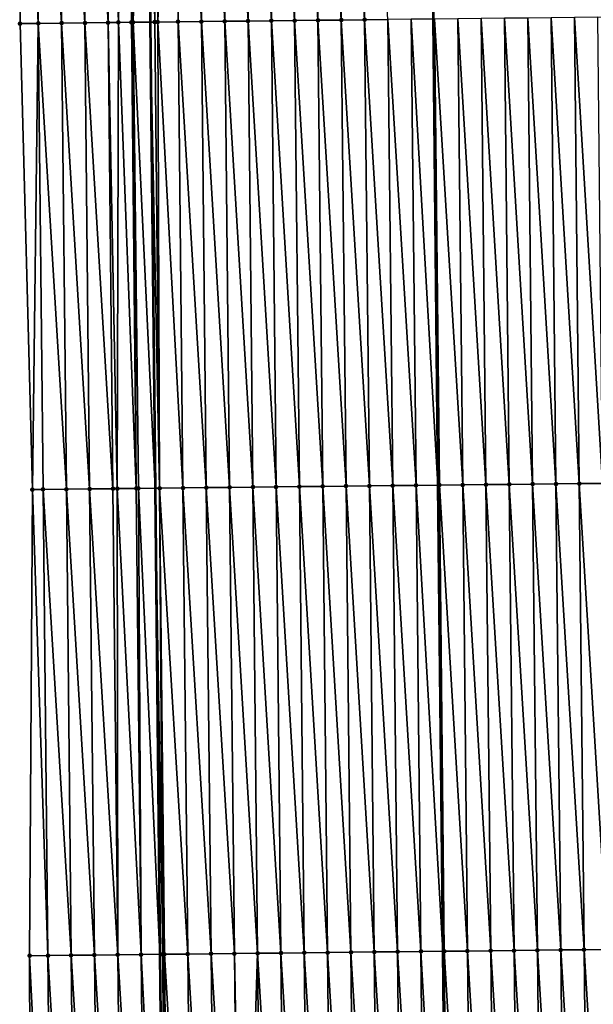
# Model space of a CAD drawing. Header units: feet. Extents: x 2007189 to 2022806, y 818621 to 837694.
# Tile 507 of 656: x 2011318 to 2011343, y 831945 to 831987. Entities that reach past the tile are written whole.
import ezdxf

# ---------------------------------------------------------------- set-up
doc = ezdxf.new("R2010")
doc.units = ezdxf.units.FT
doc.header["$MEASUREMENT"] = 0
for name, color, linetype, lineweight in [('EP_Travel Lane', 172, 'Continuous', 53), ('Road Shots', 141, 'Continuous', 100), ('Road X-Section', 40, 'Continuous', 13), ('STRIPING', 60, 'Continuous', 53)]:
    doc.layers.add(name, color=color, linetype=linetype, lineweight=lineweight)
doc.layers.add('I-77-MM17-21_SB-Surface-Border', color=7, linetype='Continuous')
doc.layers.add('I-77-MM17-21_SB-Surface-TIN', color=7, linetype='Continuous')

msp = doc.modelspace()

# ---------------------------------------------------------------- linework, layer by layer
at = {"layer": 'EP_Travel Lane'}
msp.add_polyline3d([(2011322.837730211, 832086.6567971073, 318.5024106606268), (2011323.04584078, 832066.6776589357, 318.9931472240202), (2011323.252388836, 832046.6844075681, 319.4703391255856), (2011323.458933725, 832026.6914627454, 319.9609785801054), (2011323.665474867, 832006.698880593, 320.4675475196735), (2011323.872024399, 831986.7054863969, 320.9384650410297), (2011324.078583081, 831966.7112063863, 321.3704927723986), (2011324.285135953, 831946.7174888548, 321.8272211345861), (2011324.491693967, 831926.7232735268, 322.2620882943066), (2011324.698259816, 831906.728299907, 322.6636726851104), (2011324.904823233, 831886.7335616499, 323.0755980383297), (2011325.11390593, 831866.7193922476, 323.4672968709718), (2011325.323557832, 831846.7235953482, 323.8211731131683), (2011325.533207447, 831826.7280165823, 324.1884367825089), (2011325.74285616, 831806.7325237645, 324.5609753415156), (2011325.952507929, 831786.7367395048, 324.9156272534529), (2011326.162159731, 831766.7409521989, 325.2700859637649), (2011326.371814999, 831746.7448341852, 325.6042546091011)], dxfattribs=at)
at = {"layer": 'I-77-MM17-21_SB-Surface-Border', "color": 3, "linetype": 'Continuous', "lineweight": -3}
msp.add_polyline3d([(2011326.326654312, 831746.7443031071, 325.6030835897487), (2011325.584563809, 831766.7341490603, 325.254448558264), (2011324.485382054, 831786.7194435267, 324.8749488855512), (2011325.567814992, 831806.7304602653, 324.556126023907), (2011323.544463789, 831826.704540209, 324.1313914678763), (2011322.635318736, 831846.6919875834, 323.7517886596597), (2011321.023721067, 831866.6708252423, 323.3325516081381), (2011320.517351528, 831886.6847395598, 322.9221663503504), (2011319.390506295, 831906.6691406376, 322.4738144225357), (2011318.764602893, 831926.6592149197, 322.0473334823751), (2011318.694981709, 831946.655290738, 321.6320355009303), (2011318.814870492, 831966.6531065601, 321.2071661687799), (2011318.288243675, 831986.6436178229, 320.7548539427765), (2011318.270390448, 832006.6397106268, 320.316821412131), (2011318.389455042, 832026.6361085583, 319.8300902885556), (2011319.452686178, 832046.6426821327, 319.3618739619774), (2011321.215974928, 832066.6576875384, 318.9463018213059), (2011320.000191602, 832086.6238370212, 318.4208472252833)], dxfattribs=at)
at = {"layer": 'I-77-MM17-21_SB-Surface-TIN', "color": 128, "linetype": 'Continuous', "lineweight": -3}
for points in [[(2011322.502550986, 831986.6909531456, 320.9215499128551), (2011322.857706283, 832006.6903703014, 320.4602909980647), (2011321.857765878, 832006.679436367, 320.4337945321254)], [(2011322.502550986, 831986.6909531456, 320.9215499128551), (2011323.064259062, 831986.6966613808, 320.9173928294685), (2011322.857706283, 832006.6903703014, 320.4602909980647)], [(2011323.130614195, 831986.6972977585, 320.9152363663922), (2011323.665474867, 832006.698880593, 320.4675475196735), (2011322.857706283, 832006.6903703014, 320.4602909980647)], [(2011323.064259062, 831986.6966613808, 320.9173928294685), (2011323.130614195, 831986.6972977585, 320.9152363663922), (2011322.857706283, 832006.6903703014, 320.4602909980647)], [(2011323.130614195, 831986.6972977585, 320.9152363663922), (2011323.872024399, 831986.7054863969, 320.9384650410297), (2011323.665474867, 832006.698880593, 320.4675475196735)], [(2011324.064199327, 831986.7076089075, 320.9444859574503), (2011323.857650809, 832006.7009052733, 320.4692739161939), (2011323.665474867, 832006.698880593, 320.4675475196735)], [(2011324.064199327, 831986.7076089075, 320.9444859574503), (2011323.665474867, 832006.698880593, 320.4675475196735), (2011323.872024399, 831986.7054863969, 320.9384650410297)], [(2011324.190263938, 831986.7090190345, 320.9492161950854), (2011324.857591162, 832006.7118443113, 320.4959944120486), (2011323.857650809, 832006.7009052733, 320.4692739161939)], [(2011324.064199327, 831986.7076089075, 320.9444859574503), (2011324.190263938, 831986.7090190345, 320.9492161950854), (2011323.857650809, 832006.7009052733, 320.4692739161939)], [(2011324.190263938, 831986.7090190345, 320.9492161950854), (2011325.064139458, 831986.7185692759, 320.972142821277), (2011324.857591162, 832006.7118443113, 320.4959944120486)], [(2011326.064081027, 831986.7293906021, 320.9936960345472), (2011325.857533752, 832006.7225666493, 320.513202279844), (2011324.857591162, 832006.7118443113, 320.4959944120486)], [(2011325.064139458, 831986.7185692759, 320.972142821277), (2011326.064081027, 831986.7293906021, 320.9936960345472), (2011324.857591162, 832006.7118443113, 320.4959944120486)], [(2011327.064023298, 831986.7401439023, 321.0122630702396), (2011326.857477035, 832006.7332220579, 320.5274720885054), (2011325.857533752, 832006.7225666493, 320.513202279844)], [(2011326.064081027, 831986.7293906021, 320.9936960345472), (2011327.064023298, 831986.7401439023, 321.0122630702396), (2011325.857533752, 832006.7225666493, 320.513202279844)], [(2011328.063965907, 831986.7508644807, 321.0293936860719), (2011327.857418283, 832006.7440743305, 320.5503837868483), (2011326.857477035, 832006.7332220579, 320.5274720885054)], [(2011327.064023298, 831986.7401439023, 321.0122630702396), (2011328.063965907, 831986.7508644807, 321.0293936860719), (2011326.857477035, 832006.7332220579, 320.5274720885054)], [(2011329.063908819, 831986.7615557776, 321.0452389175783), (2011328.857361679, 832006.7547187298, 320.5641703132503), (2011327.857418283, 832006.7440743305, 320.5503837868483)], [(2011328.063965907, 831986.7508644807, 321.0293936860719), (2011329.063908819, 831986.7615557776, 321.0452389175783), (2011327.857418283, 832006.7440743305, 320.5503837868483)], [(2011330.063851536, 831986.7722658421, 321.0619079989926), (2011329.857305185, 832006.7653525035, 320.5774904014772), (2011328.857361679, 832006.7547187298, 320.5641703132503)], [(2011329.063908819, 831986.7615557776, 321.0452389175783), (2011330.063851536, 831986.7722658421, 321.0619079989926), (2011328.857361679, 832006.7547187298, 320.5641703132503)], [(2011331.063794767, 831986.7829262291, 321.0763963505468), (2011330.857248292, 832006.7760249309, 320.5925072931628), (2011329.857305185, 832006.7653525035, 320.5774904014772)], [(2011330.063851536, 831986.7722658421, 321.0619079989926), (2011331.063794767, 831986.7829262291, 321.0763963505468), (2011329.857305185, 832006.7653525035, 320.5774904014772)], [(2011332.063736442, 831986.7937372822, 321.09749860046), (2011331.857190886, 832006.786746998, 320.6097032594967), (2011330.857248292, 832006.7760249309, 320.5925072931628)], [(2011331.063794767, 831986.7829262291, 321.0763963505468), (2011332.063736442, 831986.7937372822, 321.09749860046), (2011330.857248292, 832006.7760249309, 320.5925072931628)], [(2011333.063679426, 831986.8044214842, 321.1130323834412), (2011332.857134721, 832006.7973488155, 320.6216205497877), (2011331.857190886, 832006.786746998, 320.6097032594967)], [(2011332.063736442, 831986.7937372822, 321.09749860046), (2011333.063679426, 831986.8044214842, 321.1130323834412), (2011331.857190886, 832006.786746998, 320.6097032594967)], [(2011333.063679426, 831986.8044214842, 321.1130323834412), (2011334.063621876, 831986.8151574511, 321.1308385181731), (2011332.857134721, 832006.7973488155, 320.6216205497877)], [(2011319.064504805, 831986.6522129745, 320.7801224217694), (2011318.857949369, 832006.6461789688, 320.3343055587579), (2011318.270390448, 832006.6397106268, 320.316821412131)], [(2011318.288243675, 831986.6436178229, 320.7548539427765), (2011319.064504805, 831986.6522129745, 320.7801224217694), (2011318.270390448, 832006.6397106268, 320.316821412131)], [(2011320.064441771, 831986.6634797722, 320.8212308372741), (2011319.857888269, 832006.6572586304, 320.3671991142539), (2011318.857949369, 832006.6461789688, 320.3343055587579)], [(2011320.064441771, 831986.6634797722, 320.8212308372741), (2011318.857949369, 832006.6461789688, 320.3343055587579), (2011319.064504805, 831986.6522129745, 320.7801224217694)], [(2011321.064379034, 831986.6747178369, 320.8610779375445), (2011320.857828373, 832006.6682216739, 320.3949734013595), (2011319.857888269, 832006.6572586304, 320.3671991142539)], [(2011320.064441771, 831986.6634797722, 320.8212308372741), (2011321.064379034, 831986.6747178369, 320.8610779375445), (2011319.857888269, 832006.6572586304, 320.3671991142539)], [(2011322.064315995, 831986.6859851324, 320.9022081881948), (2011321.857765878, 832006.679436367, 320.4337945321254), (2011320.857828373, 832006.6682216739, 320.3949734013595)], [(2011321.064379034, 831986.6747178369, 320.8610779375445), (2011322.064315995, 831986.6859851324, 320.9022081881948), (2011320.857828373, 832006.6682216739, 320.3949734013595)], [(2011322.064315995, 831986.6859851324, 320.9022081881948), (2011322.502550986, 831986.6909531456, 320.9215499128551), (2011321.857765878, 832006.679436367, 320.4337945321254)], [(2011335.063563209, 831986.8260016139, 321.153394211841), (2011336.206208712, 831966.8431125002, 321.6609330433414), (2011335.99966379, 831986.8360605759, 321.1704339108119)], [(2011336.270050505, 831966.8437966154, 321.6620116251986), (2011336.063505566, 831986.836746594, 321.1715960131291), (2011335.99966379, 831986.8360605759, 321.1704339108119)], [(2011336.270050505, 831966.8437966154, 321.6620116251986), (2011335.99966379, 831986.8360605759, 321.1704339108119), (2011336.206208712, 831966.8431125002, 321.6609330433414)], [(2011337.269996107, 831966.8542274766, 321.6664245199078), (2011337.063450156, 831986.8472754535, 321.180310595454), (2011336.063505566, 831986.836746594, 321.1715960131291)], [(2011336.270050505, 831966.8437966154, 321.6620116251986), (2011337.269996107, 831966.8542274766, 321.6664245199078), (2011336.063505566, 831986.836746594, 321.1715960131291)], [(2011338.269940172, 831966.864807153, 321.6773700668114), (2011338.063393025, 831986.8579708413, 321.1963354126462), (2011337.063450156, 831986.8472754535, 321.180310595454)], [(2011337.269996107, 831966.8542274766, 321.6664245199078), (2011338.269940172, 831966.864807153, 321.6773700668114), (2011337.063450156, 831986.8472754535, 321.180310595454)], [(2011339.269882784, 831966.8755274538, 321.6944887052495), (2011339.063335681, 831986.8686868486, 321.2132653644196), (2011338.063393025, 831986.8579708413, 321.1963354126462)], [(2011338.269940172, 831966.864807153, 321.6773700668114), (2011339.269882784, 831966.8755274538, 321.6944887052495), (2011338.063393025, 831986.8579708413, 321.1963354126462)], [(2011340.269825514, 831966.8862363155, 321.7111051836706), (2011340.063276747, 831986.8795568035, 321.2369532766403), (2011339.063335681, 831986.8686868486, 321.2132653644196)], [(2011339.269882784, 831966.8755274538, 321.6944887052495), (2011340.269825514, 831966.8862363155, 321.7111051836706), (2011339.063335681, 831986.8686868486, 321.2132653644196)], [(2011341.269767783, 831966.8969898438, 321.7296824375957), (2011341.063217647, 831986.890442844, 321.2613473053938), (2011340.063276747, 831986.8795568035, 321.2369532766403)], [(2011340.269825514, 831966.8862363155, 321.7111051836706), (2011341.269767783, 831966.8969898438, 321.7296824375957), (2011340.063276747, 831986.8795568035, 321.2369532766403)], [(2011342.26970996, 831966.9077522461, 321.7486492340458), (2011342.063159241, 831986.9012616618, 321.2827904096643), (2011341.063217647, 831986.890442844, 321.2613473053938)], [(2011341.269767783, 831966.8969898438, 321.7296824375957), (2011342.26970996, 831966.9077522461, 321.7486492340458), (2011341.063217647, 831986.890442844, 321.2613473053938)], [(2011343.269651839, 831966.918543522, 321.7688835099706), (2011343.063100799, 831986.9120840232, 321.3043890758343), (2011342.063159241, 831986.9012616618, 321.2827904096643)], [(2011342.26970996, 831966.9077522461, 321.7486492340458), (2011343.269651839, 831966.918543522, 321.7688835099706), (2011342.063159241, 831986.9012616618, 321.2827904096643)], [(2011318.814870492, 831966.6531065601, 321.2071661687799), (2011319.064504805, 831986.6522129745, 320.7801224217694), (2011318.288243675, 831986.6436178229, 320.7548539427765)], [(2011319.27106144, 831966.6581308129, 321.2208343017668), (2011319.064504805, 831986.6522129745, 320.7801224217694), (2011318.814870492, 831966.6531065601, 321.2071661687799)], [(2011320.270999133, 831966.6693272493, 321.2588542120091), (2011320.064441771, 831986.6634797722, 320.8212308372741), (2011319.064504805, 831986.6522129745, 320.7801224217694)], [(2011319.27106144, 831966.6581308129, 321.2208343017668), (2011320.270999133, 831966.6693272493, 321.2588542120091), (2011319.064504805, 831986.6522129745, 320.7801224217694)], [(2011321.270935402, 831966.6806615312, 321.3029252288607), (2011321.064379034, 831986.6747178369, 320.8610779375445), (2011320.064441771, 831986.6634797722, 320.8212308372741)], [(2011320.270999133, 831966.6693272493, 321.2588542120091), (2011321.270935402, 831966.6806615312, 321.3029252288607), (2011320.064441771, 831986.6634797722, 320.8212308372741)], [(2011322.27087203, 831966.6919610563, 321.345470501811), (2011322.064315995, 831986.6859851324, 320.9022081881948), (2011321.064379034, 831986.6747178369, 320.8610779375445)], [(2011321.270935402, 831966.6806615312, 321.3029252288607), (2011322.27087203, 831966.6919610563, 321.345470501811), (2011321.064379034, 831986.6747178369, 320.8610779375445)], [(2011322.456356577, 831966.6940063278, 321.3511349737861), (2011322.502550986, 831986.6909531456, 320.9215499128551), (2011322.064315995, 831986.6859851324, 320.9022081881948)], [(2011322.27087203, 831966.6919610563, 321.345470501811), (2011322.456356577, 831966.6940063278, 321.3511349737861), (2011322.064315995, 831986.6859851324, 320.9022081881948)], [(2011322.456356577, 831966.6940063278, 321.3511349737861), (2011323.27081607, 831966.7025432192, 321.356525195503), (2011322.502550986, 831986.6909531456, 320.9215499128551)], [(2011323.27081607, 831966.7025432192, 321.356525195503), (2011323.064259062, 831986.6966613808, 320.9173928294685), (2011322.502550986, 831986.6909531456, 320.9215499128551)], [(2011323.27081607, 831966.7025432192, 321.356525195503), (2011323.130614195, 831986.6972977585, 320.9152363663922), (2011323.064259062, 831986.6966613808, 320.9173928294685)], [(2011323.130614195, 831986.6972977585, 320.9152363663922), (2011324.078583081, 831966.7112063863, 321.3704927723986), (2011323.872024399, 831986.7054863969, 320.9384650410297)], [(2011323.360593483, 831966.7034017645, 321.3534994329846), (2011324.078583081, 831966.7112063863, 321.3704927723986), (2011323.130614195, 831986.6972977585, 320.9152363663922)], [(2011323.27081607, 831966.7025432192, 321.356525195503), (2011323.360593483, 831966.7034017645, 321.3534994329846), (2011323.130614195, 831986.6972977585, 320.9152363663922)], [(2011324.270758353, 831966.7132953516, 321.375041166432), (2011324.064199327, 831986.7076089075, 320.9444859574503), (2011323.872024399, 831986.7054863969, 320.9384650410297)], [(2011324.270758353, 831966.7132953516, 321.375041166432), (2011323.872024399, 831986.7054863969, 320.9384650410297), (2011324.078583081, 831966.7112063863, 321.3704927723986)], [(2011324.270758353, 831966.7132953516, 321.375041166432), (2011324.190263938, 831986.7090190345, 320.9492161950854), (2011324.064199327, 831986.7076089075, 320.9444859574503)], [(2011325.270697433, 831966.7243575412, 321.4071679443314), (2011325.064139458, 831986.7185692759, 320.972142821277), (2011324.190263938, 831986.7090190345, 320.9492161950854)], [(2011324.270758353, 831966.7132953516, 321.375041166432), (2011325.270697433, 831966.7243575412, 321.4071679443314), (2011324.190263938, 831986.7090190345, 320.9492161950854)], [(2011326.270637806, 831966.7352945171, 321.4337981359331), (2011326.064081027, 831986.7293906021, 320.9936960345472), (2011325.064139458, 831986.7185692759, 320.972142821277)], [(2011325.270697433, 831966.7243575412, 321.4071679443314), (2011326.270637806, 831966.7352945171, 321.4337981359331), (2011325.064139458, 831986.7185692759, 320.972142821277)], [(2011327.270580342, 831966.746022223, 321.4512418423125), (2011327.064023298, 831986.7401439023, 321.0122630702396), (2011326.064081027, 831986.7293906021, 320.9936960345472)], [(2011326.270637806, 831966.7352945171, 321.4337981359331), (2011327.270580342, 831966.746022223, 321.4512418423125), (2011326.064081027, 831986.7293906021, 320.9936960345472)], [(2011328.270519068, 831966.7571186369, 321.4848709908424), (2011328.063965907, 831986.7508644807, 321.0293936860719), (2011327.064023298, 831986.7401439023, 321.0122630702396)], [(2011327.270580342, 831966.746022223, 321.4512418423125), (2011328.270519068, 831966.7571186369, 321.4848709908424), (2011327.064023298, 831986.7401439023, 321.0122630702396)], [(2011329.270460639, 831966.7679396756, 321.5064117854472), (2011329.063908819, 831986.7615557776, 321.0452389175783), (2011328.063965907, 831986.7508644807, 321.0293936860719)], [(2011328.270519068, 831966.7571186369, 321.4848709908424), (2011329.270460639, 831966.7679396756, 321.5064117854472), (2011328.063965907, 831986.7508644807, 321.0293936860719)], [(2011330.270402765, 831966.7787070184, 321.5255954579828), (2011330.063851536, 831986.7722658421, 321.0619079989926), (2011329.063908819, 831986.7615557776, 321.0452389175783)], [(2011329.270460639, 831966.7679396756, 321.5064117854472), (2011330.270402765, 831966.7787070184, 321.5255954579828), (2011329.063908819, 831986.7615557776, 321.0452389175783)], [(2011331.270344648, 831966.7894978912, 321.5458120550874), (2011331.063794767, 831986.7829262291, 321.0763963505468), (2011330.063851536, 831986.7722658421, 321.0619079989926)], [(2011330.270402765, 831966.7787070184, 321.5255954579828), (2011331.270344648, 831966.7894978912, 321.5458120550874), (2011330.063851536, 831986.7722658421, 321.0619079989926)], [(2011332.270285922, 831966.8003477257, 321.5686169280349), (2011332.063736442, 831986.7937372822, 321.09749860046), (2011331.063794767, 831986.7829262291, 321.0763963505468)], [(2011331.270344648, 831966.7894978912, 321.5458120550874), (2011332.270285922, 831966.8003477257, 321.5686169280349), (2011331.063794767, 831986.7829262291, 321.0763963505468)], [(2011333.269912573, 831966.8112807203, 321.5952146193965), (2011333.063679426, 831986.8044214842, 321.1130323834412), (2011332.063736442, 831986.7937372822, 321.09749860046)], [(2011332.270285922, 831966.8003477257, 321.5686169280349), (2011333.269912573, 831966.8112807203, 321.5952146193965), (2011332.063736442, 831986.7937372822, 321.09749860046)], [(2011334.270167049, 831966.8221848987, 321.6202627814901), (2011334.063621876, 831986.8151574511, 321.1308385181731), (2011333.063679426, 831986.8044214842, 321.1130323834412)], [(2011333.269912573, 831966.8112807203, 321.5952146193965), (2011333.2702263, 831966.8112842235, 321.5952261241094), (2011333.063679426, 831986.8044214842, 321.1130323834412)], [(2011333.2702263, 831966.8112842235, 321.5952261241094), (2011334.270167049, 831966.8221848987, 321.6202627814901), (2011333.063679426, 831986.8044214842, 321.1130323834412)], [(2011335.27010784, 831966.8330814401, 321.6451179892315), (2011335.063563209, 831986.8260016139, 321.153394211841), (2011334.063621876, 831986.8151574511, 321.1308385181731)], [(2011334.270167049, 831966.8221848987, 321.6202627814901), (2011335.27010784, 831966.8330814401, 321.6451179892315), (2011334.063621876, 831986.8151574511, 321.1308385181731)], [(2011335.27010784, 831966.8330814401, 321.6451179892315), (2011336.206208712, 831966.8431125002, 321.6609330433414), (2011335.063563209, 831986.8260016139, 321.153394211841)], [(2011319.477619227, 831946.6639372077, 321.6566650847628), (2011318.814870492, 831966.6531065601, 321.2071661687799), (2011318.694981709, 831946.655290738, 321.6320355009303)], [(2011319.477619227, 831946.6639372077, 321.6566650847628), (2011319.27106144, 831966.6581308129, 321.2208343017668), (2011318.814870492, 831966.6531065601, 321.2071661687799)], [(2011320.477557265, 831946.6751002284, 321.6932179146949), (2011320.270999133, 831966.6693272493, 321.2588542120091), (2011319.27106144, 831966.6581308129, 321.2208343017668)], [(2011319.477619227, 831946.6639372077, 321.6566650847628), (2011320.477557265, 831946.6751002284, 321.6932179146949), (2011319.27106144, 831966.6581308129, 321.2208343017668)], [(2011321.477495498, 831946.6862443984, 321.7289432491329), (2011321.270935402, 831966.6806615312, 321.3029252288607), (2011320.270999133, 831966.6693272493, 321.2588542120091)], [(2011320.477557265, 831946.6751002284, 321.6932179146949), (2011321.477495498, 831946.6862443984, 321.7289432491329), (2011320.270999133, 831966.6693272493, 321.2588542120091)], [(2011322.4774327, 831946.6974884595, 321.769053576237), (2011322.27087203, 831966.6919610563, 321.345470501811), (2011321.270935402, 831966.6806615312, 321.3029252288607)], [(2011321.477495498, 831946.6862443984, 321.7289432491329), (2011322.4774327, 831946.6974884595, 321.769053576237), (2011321.270935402, 831966.6806615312, 321.3029252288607)], [(2011322.4774327, 831946.6974884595, 321.769053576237), (2011322.456356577, 831966.6940063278, 321.3511349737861), (2011322.27087203, 831966.6919610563, 321.345470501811)], [(2011323.477372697, 831946.7084618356, 321.7972814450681), (2011323.27081607, 831966.7025432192, 321.356525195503), (2011322.456356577, 831966.6940063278, 321.3511349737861)], [(2011322.4774327, 831946.6974884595, 321.769053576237), (2011323.477372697, 831946.7084618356, 321.7972814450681), (2011322.456356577, 831966.6940063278, 321.3511349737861)], [(2011323.477372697, 831946.7084618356, 321.7972814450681), (2011323.360593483, 831966.7034017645, 321.3534994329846), (2011323.27081607, 831966.7025432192, 321.356525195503)], [(2011323.360593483, 831966.7034017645, 321.3534994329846), (2011324.285135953, 831946.7174888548, 321.8272211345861), (2011324.078583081, 831966.7112063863, 321.3704927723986)], [(2011323.477372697, 831946.7084618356, 321.7972814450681), (2011324.285135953, 831946.7174888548, 321.8272211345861), (2011323.360593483, 831966.7034017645, 321.3534994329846)], [(2011324.407677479, 831946.7188582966, 321.8317631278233), (2011324.270758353, 831966.7132953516, 321.375041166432), (2011324.078583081, 831966.7112063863, 321.3704927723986)], [(2011324.407677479, 831946.7188582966, 321.8317631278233), (2011324.078583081, 831966.7112063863, 321.3704927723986), (2011324.285135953, 831946.7174888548, 321.8272211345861)], [(2011325.477251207, 831946.7305523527, 321.8600481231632), (2011325.270697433, 831966.7243575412, 321.4071679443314), (2011324.270758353, 831966.7132953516, 321.375041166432)], [(2011324.407677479, 831946.7188582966, 321.8317631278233), (2011324.477310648, 831946.7196332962, 321.8342047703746), (2011324.270758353, 831966.7132953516, 321.375041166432)], [(2011324.477310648, 831946.7196332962, 321.8342047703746), (2011325.477251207, 831946.7305523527, 321.8600481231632), (2011324.270758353, 831966.7132953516, 321.375041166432)], [(2011326.477192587, 831946.7413918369, 321.8823984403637), (2011326.270637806, 831966.7352945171, 321.4337981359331), (2011325.270697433, 831966.7243575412, 321.4071679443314)], [(2011325.477251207, 831946.7305523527, 321.8600481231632), (2011326.477192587, 831946.7413918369, 321.8823984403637), (2011325.270697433, 831966.7243575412, 321.4071679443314)], [(2011327.477134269, 831946.7522021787, 321.9034694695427), (2011327.270580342, 831966.746022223, 321.4512418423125), (2011326.270637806, 831966.7352945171, 321.4337981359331)], [(2011326.477192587, 831946.7413918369, 321.8823984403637), (2011327.477134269, 831946.7522021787, 321.9034694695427), (2011326.270637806, 831966.7352945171, 321.4337981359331)], [(2011328.477077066, 831946.7629046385, 321.9198047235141), (2011328.270519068, 831966.7571186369, 321.4848709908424), (2011327.270580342, 831966.746022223, 321.4512418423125)], [(2011327.477134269, 831946.7522021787, 321.9034694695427), (2011328.477077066, 831946.7629046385, 321.9198047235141), (2011327.270580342, 831966.746022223, 321.4512418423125)], [(2011329.477019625, 831946.7736300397, 321.9371470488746), (2011329.270460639, 831966.7679396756, 321.5064117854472), (2011328.270519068, 831966.7571186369, 321.4848709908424)], [(2011328.477077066, 831946.7629046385, 321.9198047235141), (2011329.477019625, 831946.7736300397, 321.9371470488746), (2011328.270519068, 831966.7571186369, 321.4848709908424)], [(2011330.47696227, 831946.784347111, 321.9541237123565), (2011330.270402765, 831966.7787070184, 321.5255954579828), (2011329.270460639, 831966.7679396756, 321.5064117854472)], [(2011329.477019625, 831946.7736300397, 321.9371470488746), (2011330.47696227, 831946.784347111, 321.9541237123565), (2011329.270460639, 831966.7679396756, 321.5064117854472)], [(2011331.476904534, 831946.7951011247, 321.9727220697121), (2011331.270344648, 831966.7894978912, 321.5458120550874), (2011330.270402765, 831966.7787070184, 321.5255954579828)], [(2011330.47696227, 831946.784347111, 321.9541237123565), (2011331.476904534, 831946.7951011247, 321.9727220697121), (2011330.270402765, 831966.7787070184, 321.5255954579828)], [(2011332.476845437, 831946.8059868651, 321.9971029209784), (2011332.270285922, 831966.8003477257, 321.5686169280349), (2011331.270344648, 831966.7894978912, 321.5458120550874)], [(2011331.476904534, 831946.7951011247, 321.9727220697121), (2011332.476845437, 831946.8059868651, 321.9971029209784), (2011331.270344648, 831966.7894978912, 321.5458120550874)], [(2011333.476786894, 831946.8168189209, 322.019127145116), (2011333.269912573, 831966.8112807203, 321.5952146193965), (2011332.270285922, 831966.8003477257, 321.5686169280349)], [(2011332.476845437, 831946.8059868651, 321.9971029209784), (2011333.476786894, 831946.8168189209, 322.019127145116), (2011332.270285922, 831966.8003477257, 321.5686169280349)], [(2011333.476786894, 831946.8168189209, 322.019127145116), (2011333.2702263, 831966.8112842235, 321.5952261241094), (2011333.269912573, 831966.8112807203, 321.5952146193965)], [(2011334.476729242, 831946.8275647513, 322.0373662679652), (2011334.270167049, 831966.8221848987, 321.6202627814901), (2011333.2702263, 831966.8112842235, 321.5952261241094)], [(2011333.476786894, 831946.8168189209, 322.019127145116), (2011334.476729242, 831946.8275647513, 322.0373662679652), (2011333.2702263, 831966.8112842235, 321.5952261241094)], [(2011335.476670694, 831946.838397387, 322.0594159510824), (2011335.27010784, 831966.8330814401, 321.6451179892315), (2011334.270167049, 831966.8221848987, 321.6202627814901)], [(2011334.476729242, 831946.8275647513, 322.0373662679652), (2011335.476670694, 831946.838397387, 322.0594159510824), (2011334.270167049, 831966.8221848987, 321.6202627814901)], [(2011335.27010784, 831966.8330814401, 321.6451179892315), (2011336.412775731, 831946.8480255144, 322.0575429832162), (2011336.206208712, 831966.8431125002, 321.6609330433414)], [(2011335.476670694, 831946.838397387, 322.0594159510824), (2011336.412775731, 831946.8480255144, 322.0575429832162), (2011335.27010784, 831966.8330814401, 321.6451179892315)], [(2011336.476617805, 831946.8486821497, 322.0574152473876), (2011336.270050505, 831966.8437966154, 321.6620116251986), (2011336.206208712, 831966.8431125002, 321.6609330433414)], [(2011336.476617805, 831946.8486821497, 322.0574152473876), (2011336.206208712, 831966.8431125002, 321.6609330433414), (2011336.412775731, 831946.8480255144, 322.0575429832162)], [(2011337.476562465, 831946.859204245, 322.0658329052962), (2011337.269996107, 831966.8542274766, 321.6664245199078), (2011336.270050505, 831966.8437966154, 321.6620116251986)], [(2011336.476617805, 831946.8486821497, 322.0574152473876), (2011337.476562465, 831946.859204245, 322.0658329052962), (2011336.270050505, 831966.8437966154, 321.6620116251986)], [(2011338.476503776, 831946.8700505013, 322.0884804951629), (2011338.269940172, 831966.864807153, 321.6773700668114), (2011337.269996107, 831966.8542274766, 321.6664245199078)], [(2011337.476562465, 831946.859204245, 322.0658329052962), (2011338.476503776, 831946.8700505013, 322.0884804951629), (2011337.269996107, 831966.8542274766, 321.6664245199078)], [(2011339.476445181, 831946.8808876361, 322.1107276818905), (2011339.269882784, 831966.8755274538, 321.6944887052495), (2011338.269940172, 831966.864807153, 321.6773700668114)], [(2011338.476503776, 831946.8700505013, 322.0884804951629), (2011339.476445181, 831946.8808876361, 322.1107276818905), (2011338.269940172, 831966.864807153, 321.6773700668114)], [(2011340.476387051, 831946.8916797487, 322.1309984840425), (2011340.269825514, 831966.8862363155, 321.7111051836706), (2011339.269882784, 831966.8755274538, 321.6944887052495)], [(2011339.476445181, 831946.8808876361, 322.1107276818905), (2011340.476387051, 831946.8916797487, 322.1309984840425), (2011339.269882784, 831966.8755274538, 321.6944887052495)], [(2011341.47632812, 831946.9025493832, 322.1546723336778), (2011341.269767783, 831966.8969898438, 321.7296824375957), (2011340.269825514, 831966.8862363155, 321.7111051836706)], [(2011340.476387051, 831946.8916797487, 322.1309984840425), (2011341.47632812, 831946.9025493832, 322.1546723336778), (2011340.269825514, 831966.8862363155, 321.7111051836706)], [(2011342.476269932, 831946.9133470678, 322.1751877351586), (2011342.26970996, 831966.9077522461, 321.7486492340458), (2011341.269767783, 831966.8969898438, 321.7296824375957)], [(2011341.47632812, 831946.9025493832, 322.1546723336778), (2011342.476269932, 831946.9133470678, 322.1751877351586), (2011341.269767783, 831966.8969898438, 321.7296824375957)], [(2011343.476212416, 831946.9240798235, 322.1928529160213), (2011343.269651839, 831966.918543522, 321.7688835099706), (2011342.26970996, 831966.9077522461, 321.7486492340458)], [(2011342.476269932, 831946.9133470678, 322.1751877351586), (2011343.476212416, 831946.9240798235, 322.1928529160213), (2011342.26970996, 831966.9077522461, 321.7486492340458)], [(2011323.683930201, 831926.7142956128, 322.2343040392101), (2011323.477372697, 831946.7084618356, 321.7972814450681), (2011322.4774327, 831946.6974884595, 321.769053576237)], [(2011323.477372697, 831946.7084618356, 321.7972814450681), (2011324.491693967, 831926.7232735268, 322.2620882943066), (2011324.285135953, 831946.7174888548, 321.8272211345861)], [(2011323.683930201, 831926.7142956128, 322.2343040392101), (2011324.491693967, 831926.7232735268, 322.2620882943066), (2011323.477372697, 831946.7084618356, 321.7972814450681)], [(2011324.407677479, 831946.7188582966, 321.8317631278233), (2011324.285135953, 831946.7174888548, 321.8272211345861), (2011324.491693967, 831926.7232735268, 322.2620882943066)], [(2011324.683868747, 831926.7254094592, 322.2686984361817), (2011324.477310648, 831946.7196332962, 321.8342047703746), (2011324.407677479, 831946.7188582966, 321.8317631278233)], [(2011324.683868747, 831926.7254094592, 322.2686984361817), (2011324.407677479, 831946.7188582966, 321.8317631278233), (2011324.491693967, 831926.7232735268, 322.2620882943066)], [(2011325.683807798, 831926.7364744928, 322.3009500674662), (2011325.477251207, 831946.7305523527, 321.8600481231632), (2011324.477310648, 831946.7196332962, 321.8342047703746)], [(2011324.683868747, 831926.7254094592, 322.2686984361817), (2011325.683807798, 831926.7364744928, 322.3009500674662), (2011324.477310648, 831946.7196332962, 321.8342047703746)], [(2011326.683752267, 831926.7470150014, 322.3101762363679), (2011326.477192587, 831946.7413918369, 321.8823984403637), (2011325.477251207, 831946.7305523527, 321.8600481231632)], [(2011325.683807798, 831926.7364744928, 322.3009500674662), (2011326.683752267, 831926.7470150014, 322.3101762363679), (2011325.477251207, 831946.7305523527, 321.8600481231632)], [(2011327.68369365, 831926.7578543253, 322.3325197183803), (2011327.477134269, 831946.7522021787, 321.9034694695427), (2011326.477192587, 831946.7413918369, 321.8823984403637)], [(2011326.683752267, 831926.7470150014, 322.3101762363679), (2011327.68369365, 831926.7578543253, 322.3325197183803), (2011326.477192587, 831946.7413918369, 321.8823984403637)], [(2011327.839859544, 831926.7596108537, 322.3388050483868), (2011328.477077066, 831946.7629046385, 321.9198047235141), (2011327.477134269, 831946.7522021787, 321.9034694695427)], [(2011327.68369365, 831926.7578543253, 322.3325197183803), (2011327.839859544, 831926.7596108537, 322.3388050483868), (2011327.477134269, 831946.7522021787, 321.9034694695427)], [(2011327.839859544, 831926.7596108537, 322.3388050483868), (2011328.683634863, 831926.7687099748, 322.3555798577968), (2011328.477077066, 831946.7629046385, 321.9198047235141)], [(2011329.683577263, 831926.7794508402, 322.3736012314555), (2011329.477019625, 831946.7736300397, 321.9371470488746), (2011328.477077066, 831946.7629046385, 321.9198047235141)], [(2011328.683634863, 831926.7687099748, 322.3555798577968), (2011329.683577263, 831926.7794508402, 322.3736012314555), (2011328.477077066, 831946.7629046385, 321.9198047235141)], [(2011330.683519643, 831926.7901935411, 322.3917031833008), (2011330.47696227, 831946.784347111, 321.9541237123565), (2011329.477019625, 831946.7736300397, 321.9371470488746)], [(2011329.683577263, 831926.7794508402, 322.3736012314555), (2011330.683519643, 831926.7901935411, 322.3917031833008), (2011329.477019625, 831946.7736300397, 321.9371470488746)], [(2011331.683461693, 831926.8009682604, 322.4112106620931), (2011331.476904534, 831946.7951011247, 321.9727220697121), (2011330.47696227, 831946.784347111, 321.9541237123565)], [(2011330.683519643, 831926.7901935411, 322.3917031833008), (2011331.683461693, 831926.8009682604, 322.4112106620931), (2011330.47696227, 831946.784347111, 321.9541237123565)], [(2011332.683403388, 831926.8117772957, 322.4322245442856), (2011332.476845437, 831946.8059868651, 321.9971029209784), (2011331.476904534, 831946.7951011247, 321.9727220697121)], [(2011331.683461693, 831926.8009682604, 322.4112106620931), (2011332.683403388, 831926.8117772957, 322.4322245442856), (2011331.476904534, 831946.7951011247, 321.9727220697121)], [(2011333.683346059, 831926.8224919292, 322.4490943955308), (2011333.476786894, 831946.8168189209, 322.019127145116), (2011332.476845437, 831946.8059868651, 321.9971029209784)], [(2011332.683403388, 831926.8117772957, 322.4322245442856), (2011333.683346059, 831926.8224919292, 322.4490943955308), (2011332.476845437, 831946.8059868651, 321.9971029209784)], [(2011334.683287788, 831926.8332977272, 322.4699661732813), (2011334.476729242, 831946.8275647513, 322.0373662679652), (2011333.476786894, 831946.8168189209, 322.019127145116)], [(2011333.683346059, 831926.8224919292, 322.4490943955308), (2011334.683287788, 831926.8332977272, 322.4699661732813), (2011333.476786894, 831946.8168189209, 322.019127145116)], [(2011335.683228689, 831926.844183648, 322.4943551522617), (2011335.476670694, 831946.838397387, 322.0594159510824), (2011334.476729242, 831946.8275647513, 322.0373662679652)], [(2011334.683287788, 831926.8332977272, 322.4699661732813), (2011335.683228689, 831926.844183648, 322.4943551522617), (2011334.476729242, 831946.8275647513, 322.0373662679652)], [(2011335.476670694, 831946.838397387, 322.0594159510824), (2011336.619329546, 831926.8542167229, 322.5102586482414), (2011336.412775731, 831946.8480255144, 322.0575429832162)], [(2011335.683228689, 831926.844183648, 322.4943551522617), (2011336.619329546, 831926.8542167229, 322.5102586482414), (2011335.476670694, 831946.838397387, 322.0594159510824)], [(2011336.683171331, 831926.8549009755, 322.5113432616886), (2011336.476617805, 831946.8486821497, 322.0574152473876), (2011336.412775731, 831946.8480255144, 322.0575429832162)], [(2011336.683171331, 831926.8549009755, 322.5113432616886), (2011336.412775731, 831946.8480255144, 322.0575429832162), (2011336.619329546, 831926.8542167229, 322.5102586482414)], [(2011337.683118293, 831926.8652002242, 322.5099786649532), (2011337.476562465, 831946.859204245, 322.0658329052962), (2011336.476617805, 831946.8486821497, 322.0574152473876)], [(2011336.683171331, 831926.8549009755, 322.5113432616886), (2011337.683118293, 831926.8652002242, 322.5099786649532), (2011336.476617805, 831946.8486821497, 322.0574152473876)], [(2011338.683061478, 831926.8758650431, 322.5246617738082), (2011338.476503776, 831946.8700505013, 322.0884804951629), (2011337.476562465, 831946.859204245, 322.0658329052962)], [(2011337.683118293, 831926.8652002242, 322.5099786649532), (2011338.683061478, 831926.8758650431, 322.5246617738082), (2011337.476562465, 831946.859204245, 322.0658329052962)], [(2011339.683003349, 831926.8866571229, 322.544931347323), (2011339.476445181, 831946.8808876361, 322.1107276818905), (2011338.476503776, 831946.8700505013, 322.0884804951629)], [(2011338.683061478, 831926.8758650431, 322.5246617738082), (2011339.683003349, 831926.8866571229, 322.544931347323), (2011338.476503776, 831946.8700505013, 322.0884804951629)], [(2011340.682945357, 831926.8974358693, 322.5646156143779), (2011340.476387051, 831946.8916797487, 322.1309984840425), (2011339.476445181, 831946.8808876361, 322.1107276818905)], [(2011339.683003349, 831926.8866571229, 322.544931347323), (2011340.682945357, 831926.8974358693, 322.5646156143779), (2011339.476445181, 831946.8808876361, 322.1107276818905)], [(2011341.682886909, 831926.9082587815, 322.5862386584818), (2011341.47632812, 831946.9025493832, 322.1546723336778), (2011340.476387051, 831946.8916797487, 322.1309984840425)], [(2011340.682945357, 831926.8974358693, 322.5646156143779), (2011341.682886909, 831926.9082587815, 322.5862386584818), (2011340.476387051, 831946.8916797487, 322.1309984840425)], [(2011342.682828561, 831926.9190719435, 322.6074336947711), (2011342.476269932, 831946.9133470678, 322.1751877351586), (2011341.47632812, 831946.9025493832, 322.1546723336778)], [(2011341.682886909, 831926.9082587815, 322.5862386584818), (2011342.682828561, 831926.9190719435, 322.6074336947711), (2011341.47632812, 831946.9025493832, 322.1546723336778)], [(2011343.682770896, 831926.9298191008, 322.6257312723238), (2011343.476212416, 831946.9240798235, 322.1928529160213), (2011342.476269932, 831946.9133470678, 322.1751877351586)], [(2011342.682828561, 831926.9190719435, 322.6074336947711), (2011343.682770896, 831926.9298191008, 322.6257312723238), (2011342.476269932, 831946.9133470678, 322.1751877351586)], [(2011319.684178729, 831926.669577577, 322.085196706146), (2011319.477619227, 831946.6639372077, 321.6566650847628), (2011318.694981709, 831946.655290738, 321.6320355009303)], [(2011319.684178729, 831926.669577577, 322.085196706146), (2011318.694981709, 831946.655290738, 321.6320355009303), (2011318.764602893, 831926.6592149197, 322.0473334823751)], [(2011320.684116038, 831926.6808112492, 322.1248511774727), (2011320.477557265, 831946.6751002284, 321.6932179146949), (2011319.477619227, 831946.6639372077, 321.6566650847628)], [(2011319.684178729, 831926.669577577, 322.085196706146), (2011320.684116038, 831926.6808112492, 322.1248511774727), (2011319.477619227, 831946.6639372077, 321.6566650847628)], [(2011321.684052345, 831926.6921418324, 322.1687598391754), (2011321.477495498, 831946.6862443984, 321.7289432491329), (2011320.477557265, 831946.6751002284, 321.6932179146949)], [(2011320.684116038, 831926.6808112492, 322.1248511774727), (2011321.684052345, 831926.6921418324, 322.1687598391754), (2011320.477557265, 831946.6751002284, 321.6932179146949)], [(2011322.683988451, 831926.7034919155, 322.213524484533), (2011322.4774327, 831946.6974884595, 321.769053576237), (2011321.477495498, 831946.6862443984, 321.7289432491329)], [(2011321.684052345, 831926.6921418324, 322.1687598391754), (2011322.683988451, 831926.7034919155, 322.213524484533), (2011321.477495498, 831946.6862443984, 321.7289432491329)], [(2011322.683988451, 831926.7034919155, 322.213524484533), (2011323.683930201, 831926.7142956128, 322.2343040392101), (2011322.4774327, 831946.6974884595, 321.769053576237)]]:
    msp.add_3dface(points, dxfattribs=at)
at = {"layer": 'Road Shots', "lineweight": 100}
for p in [(2011318.288243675, 831986.6436178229, 320.7548539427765), (2011319.064504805, 831986.6522129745, 320.7801224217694), (2011320.064441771, 831986.6634797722, 320.8212308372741), (2011321.064379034, 831986.6747178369, 320.8610779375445), (2011322.064315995, 831986.6859851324, 320.9022081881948), (2011322.502550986, 831986.6909531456, 320.9215499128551), (2011323.064259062, 831986.6966613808, 320.9173928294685), (2011323.130614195, 831986.6972977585, 320.9152363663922), (2011324.064199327, 831986.7076089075, 320.9444859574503), (2011324.190263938, 831986.7090190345, 320.9492161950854), (2011325.064139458, 831986.7185692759, 320.972142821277), (2011326.064081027, 831986.7293906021, 320.9936960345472), (2011327.064023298, 831986.7401439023, 321.0122630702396), (2011328.063965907, 831986.7508644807, 321.0293936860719), (2011329.063908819, 831986.7615557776, 321.0452389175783), (2011330.063851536, 831986.7722658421, 321.0619079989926), (2011331.063794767, 831986.7829262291, 321.0763963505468), (2011332.063736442, 831986.7937372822, 321.09749860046), (2011333.063679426, 831986.8044214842, 321.1130323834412), (2011318.814870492, 831966.6531065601, 321.2071661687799), (2011319.27106144, 831966.6581308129, 321.2208343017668), (2011320.270999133, 831966.6693272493, 321.2588542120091), (2011321.270935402, 831966.6806615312, 321.3029252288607), (2011322.27087203, 831966.6919610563, 321.345470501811), (2011322.456356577, 831966.6940063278, 321.3511349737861), (2011323.27081607, 831966.7025432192, 321.356525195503), (2011323.360593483, 831966.7034017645, 321.3534994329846), (2011324.270758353, 831966.7132953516, 321.375041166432), (2011325.270697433, 831966.7243575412, 321.4071679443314), (2011326.270637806, 831966.7352945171, 321.4337981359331), (2011327.270580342, 831966.746022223, 321.4512418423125), (2011328.270519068, 831966.7571186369, 321.4848709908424), (2011329.270460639, 831966.7679396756, 321.5064117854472), (2011330.270402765, 831966.7787070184, 321.5255954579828), (2011331.270344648, 831966.7894978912, 321.5458120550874), (2011332.270285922, 831966.8003477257, 321.5686169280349), (2011333.269912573, 831966.8112807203, 321.5952146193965), (2011333.2702263, 831966.8112842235, 321.5952261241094), (2011334.270167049, 831966.8221848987, 321.6202627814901), (2011335.27010784, 831966.8330814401, 321.6451179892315), (2011336.270050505, 831966.8437966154, 321.6620116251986), (2011337.269996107, 831966.8542274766, 321.6664245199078), (2011338.269940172, 831966.864807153, 321.6773700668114), (2011339.269882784, 831966.8755274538, 321.6944887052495), (2011340.269825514, 831966.8862363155, 321.7111051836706), (2011341.269767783, 831966.8969898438, 321.7296824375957), (2011342.26970996, 831966.9077522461, 321.7486492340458), (2011323.477372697, 831946.7084618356, 321.7972814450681), (2011324.407677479, 831946.7188582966, 321.8317631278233), (2011324.477310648, 831946.7196332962, 321.8342047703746), (2011325.477251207, 831946.7305523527, 321.8600481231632), (2011326.477192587, 831946.7413918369, 321.8823984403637), (2011327.477134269, 831946.7522021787, 321.9034694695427), (2011328.477077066, 831946.7629046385, 321.9198047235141), (2011329.477019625, 831946.7736300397, 321.9371470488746), (2011330.47696227, 831946.784347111, 321.9541237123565), (2011331.476904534, 831946.7951011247, 321.9727220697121), (2011332.476845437, 831946.8059868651, 321.9971029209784), (2011333.476786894, 831946.8168189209, 322.019127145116), (2011334.476729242, 831946.8275647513, 322.0373662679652), (2011335.476670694, 831946.838397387, 322.0594159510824), (2011336.476617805, 831946.8486821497, 322.0574152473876), (2011337.476562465, 831946.859204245, 322.0658329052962), (2011338.476503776, 831946.8700505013, 322.0884804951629), (2011339.476445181, 831946.8808876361, 322.1107276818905), (2011340.476387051, 831946.8916797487, 322.1309984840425), (2011341.47632812, 831946.9025493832, 322.1546723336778), (2011342.476269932, 831946.9133470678, 322.1751877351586), (2011318.694981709, 831946.655290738, 321.6320355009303), (2011319.477619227, 831946.6639372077, 321.6566650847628), (2011320.477557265, 831946.6751002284, 321.6932179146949), (2011321.477495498, 831946.6862443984, 321.7289432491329), (2011322.4774327, 831946.6974884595, 321.769053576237)]:
    msp.add_point(p, dxfattribs=at)
at = {"layer": 'Road X-Section', "extrusion": (0.0103276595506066, -0.9996872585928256, 0.0227755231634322), "elevation": -810946.9310556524, "flags": 128}
msp.add_lwpolyline([(2019853.446096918, 18795.58441120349), (2019852.446096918, 18795.63516792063), (2019851.446096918, 18795.6782922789), (2019850.446096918, 18795.72628244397), (2019849.446096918, 18795.7614253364), (2019848.446096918, 18795.80301285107), (2019847.446096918, 18795.8325981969), (2019846.446096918, 18795.84025116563), (2019845.446096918, 18795.8673606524), (2019844.446096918, 18795.89352500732), (2019843.446096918, 18795.90546285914), (2019842.446096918, 18795.91568573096), (2019841.446096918, 18795.92445228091), (2019840.446096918, 18795.93341304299), (2019839.446096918, 18795.94351773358), (2019838.446096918, 18795.95618468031), (2019837.446096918, 18795.97897477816), (2019836.446096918, 18796.00185482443), (2019835.530074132, 18796.01475940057), (2019835.446096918, 18796.01449595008), (2019834.446096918, 18796.01224113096), (2019834.391502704, 18796.01204479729), (2019833.446096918, 18795.9952817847), (2019832.446096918, 18795.97055061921), (2019831.446096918, 18795.94347183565), (2019830.446096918, 18795.92058583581), (2019829.446096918, 18795.89898156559), (2019828.446096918, 18795.87753289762), (2019827.446096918, 18795.85313253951), (2019826.446096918, 18795.82943848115), (2019825.446096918, 18795.81250413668), (2019824.446096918, 18795.79647516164), (2019823.446096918, 18795.7877583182), (2019822.446096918, 18795.76955179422), (2019821.446096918, 18795.74699024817), (2019820.446096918, 18795.72917949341), (2019819.446096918, 18795.71364167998), (2019818.446096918, 18795.69253395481), (2019817.446096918, 18795.67804184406), (2019816.446096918, 18795.66136843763), (2019815.446096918, 18795.64551909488), (2019814.446096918, 18795.62838403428), (2019813.446096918, 18795.60981218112), (2019812.446096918, 18795.58825337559), (2019811.57216937, 18795.56532080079), (2019811.446096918, 18795.56058933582), (2019810.512455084, 18795.53133215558), (2019810.446096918, 18795.53348917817), (2019809.884359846, 18795.53764734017), (2019809.446096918, 18795.51830059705), (2019808.446096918, 18795.47715967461), (2019807.446096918, 18795.43730223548), (2019806.446096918, 18795.39618315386), (2019805.669788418, 18795.37090811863)], dxfattribs=at)
at = {"layer": 'Road X-Section', "extrusion": (0.01032765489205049, -0.9996872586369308, 0.02277552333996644), "elevation": -810926.9404622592, "flags": 128}
msp.add_lwpolyline([(2019853.44231697, 18795.59898164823), (2019852.442316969, 18795.64708461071), (2019851.44231697, 18795.69467588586), (2019850.44231697, 18795.744057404), (2019849.44231697, 18795.78291549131), (2019848.44231697, 18795.83143916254), (2019847.44231697, 18795.86747658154), (2019846.44231697, 18795.88145861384), (2019845.44231697, 18795.89229024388), (2019844.44231697, 18795.90141441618), (2019843.442316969, 18795.91189341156), (2019842.442316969, 18795.92032447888), (2019841.44231697, 18795.92879833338), (2019840.44231697, 18795.93613170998), (2019839.44231697, 18795.94794631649), (2019838.44231697, 18795.96136353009), (2019837.44231697, 18795.9797610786), (2019836.442316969, 18795.99526292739), (2019835.44231697, 18796.0126171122), (2019834.710384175, 18796.01553165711), (2019834.629717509, 18796.0152681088), (2019834.44231697, 18796.01389453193), (2019833.44231697, 18795.99335795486), (2019832.442316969, 18795.96982285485), (2019831.442316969, 18795.94749219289), (2019830.44231697, 18795.9299297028), (2019829.44231697, 18795.90969017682), (2019828.44231697, 18795.89071845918), (2019827.44231697, 18795.87213638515), (2019826.44231697, 18795.85551559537), (2019825.44231697, 18795.83839251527), (2019824.44231697, 18795.8274441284), (2019823.44231697, 18795.82303008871), (2019822.44231697, 18795.80613206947), (2019821.442316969, 18795.78127041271), (2019820.44231697, 18795.75622725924), (2019820.442003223, 18795.75621575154), (2019819.44231697, 18795.72961115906), (2019818.44231697, 18795.70680036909), (2019817.442316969, 18795.68657852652), (2019816.44231697, 18795.66738987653), (2019815.44231697, 18795.64584349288), (2019814.44231697, 18795.61220561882), (2019813.44231697, 18795.59475738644), (2019812.44231697, 18795.56812028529), (2019811.44231697, 18795.53598517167), (2019810.532098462, 18795.51443784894), (2019810.44231697, 18795.51746439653), (2019809.627812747, 18795.51207277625), (2019809.44231697, 18795.50640683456), (2019808.442316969, 18795.46385052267), (2019807.44231697, 18795.41976807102), (2019806.44231697, 18795.381738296), (2019805.986098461, 18795.36806661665)], dxfattribs=at)
at = {"layer": 'Road X-Section', "extrusion": (0.01032765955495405, -0.9996872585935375, 0.02277552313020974), "elevation": -810906.931047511, "flags": 128}
msp.add_lwpolyline([(2019853.446100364, 18795.5896349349), (2019852.446100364, 18795.63932766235), (2019851.446100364, 18795.68309651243), (2019850.446100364, 18795.72886643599), (2019849.446100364, 18795.76484194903), (2019848.446100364, 18795.80573694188), (2019847.446100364, 18795.84034978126), (2019846.446100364, 18795.84308350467), (2019845.446100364, 18795.86253904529), (2019844.446100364, 18795.87627033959), (2019843.446100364, 18795.88650330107), (2019842.446100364, 18795.89618522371), (2019841.446100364, 18795.90909472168), (2019840.446100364, 18795.92192874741), (2019839.446100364, 18795.932100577), (2019838.446100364, 18795.94632429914), (2019837.446100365, 18795.96386066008), (2019836.446100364, 18795.98355838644), (2019835.594081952, 18795.9924803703), (2019835.446100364, 18795.99198538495), (2019834.446100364, 18795.9874887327), (2019834.434081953, 18795.98742772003), (2019833.446100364, 18795.97157339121), (2019832.446100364, 18795.94560603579), (2019831.446100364, 18795.92075898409), (2019830.446100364, 18795.89799574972), (2019829.446100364, 18795.8803259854), (2019828.446100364, 18795.85980526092), (2019827.446100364, 18795.8361252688), (2019826.446100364, 18795.81584920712), (2019825.446100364, 18795.79359624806), (2019824.446100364, 18795.77094278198), (2019823.446100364, 18795.76252294), (2019822.446100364, 18795.76452416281), (2019821.446100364, 18795.74246875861), (2019820.446100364, 18795.72422490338), (2019819.446100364, 18795.70219496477), (2019818.446100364, 18795.67780778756), (2019817.446100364, 18795.65920460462), (2019816.446100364, 18795.64222353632), (2019815.446100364, 18795.62487671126), (2019814.446100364, 18795.6085372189), (2019813.446100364, 18795.58746072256), (2019812.446100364, 18795.56510460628), (2019811.446100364, 18795.5392545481), (2019811.376462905, 18795.53681227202), (2019810.446100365, 18795.50232164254), (2019809.446100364, 18795.47408644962), (2019808.446100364, 18795.43396571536), (2019807.446100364, 18795.39823111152), (2019806.446100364, 18795.36166879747), (2019805.663415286, 18795.33703282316)], dxfattribs=at)
at = {"layer": 'STRIPING'}
msp.add_polyline3d([(2011334.964146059, 832086.7942281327, 318.7101798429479), (2011335.173482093, 832066.8080471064, 319.216953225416), (2011335.380023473, 832046.8154419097, 319.7225080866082), (2011335.586571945, 832026.8221502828, 320.1979261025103), (2011335.79312156, 832006.8287479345, 320.668487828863), (2011335.99966379, 831986.8360605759, 321.1704339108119), (2011336.206208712, 831966.8431125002, 321.6609330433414), (2011336.412775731, 831946.8480255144, 322.0575429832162), (2011336.619329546, 831926.8542167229, 322.5102586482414), (2011336.825893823, 831906.8593952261, 322.9185208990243), (2011337.032458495, 831886.8645353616, 323.325103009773), (2011337.257668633, 831866.8610042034, 323.7088168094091), (2011337.488777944, 831846.8655607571, 324.0694546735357), (2011337.719890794, 831826.8698110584, 324.4112968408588), (2011337.951000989, 831806.8742910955, 324.7672386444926), (2011338.182108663, 831786.8789891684, 325.1365619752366), (2011338.413216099, 831766.883707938, 325.5071527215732), (2011338.644333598, 831746.8875559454, 325.8243047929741)], dxfattribs=at)

doc.saveas('drawing.dxf')
